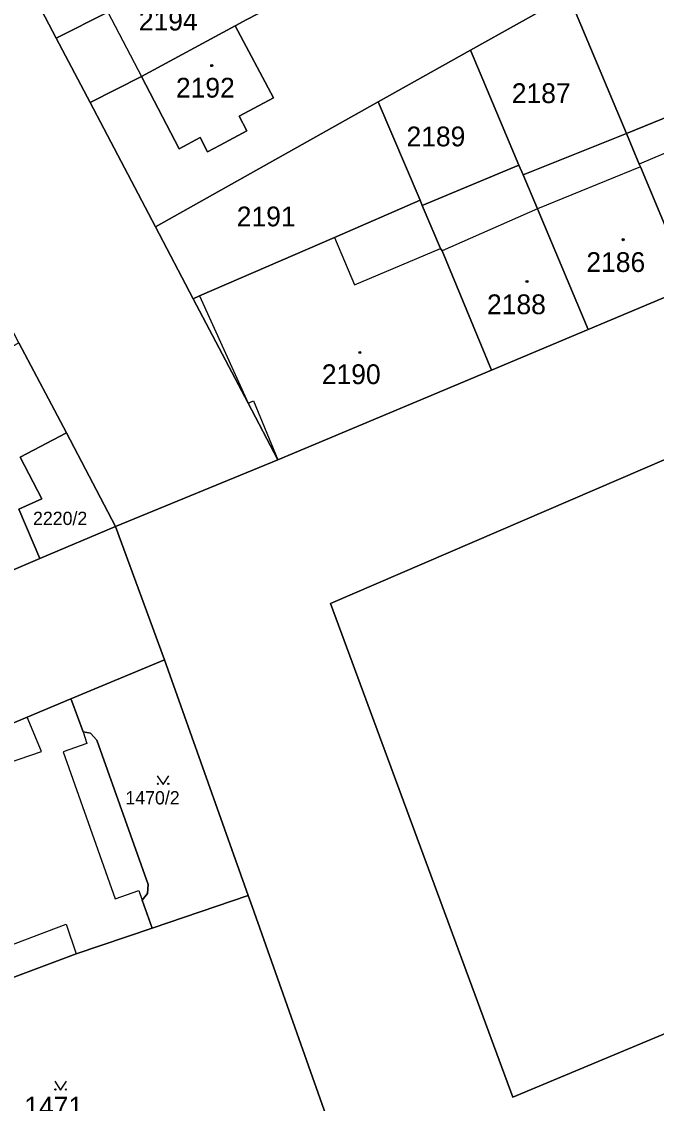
# Model space of a CAD drawing. Extents: x -596233 to -595156, y -1161235 to -1159375.
# Drawn here: x -595906.4 to -595851.8, y -1160782.1 to -1160689.1 of the extents above; entities that cross this region are included whole.
import ezdxf

# ---------------------------------------------------------------- set-up
doc = ezdxf.new("R2010")
doc.units = 0
for name, color, linetype in [('KN_CAR_KR', 7, 'Continuous'), ('KN_KULTURY', 7, 'Continuous'), ('KN_PARC_CIS_POZ', 7, 'Continuous'), ('KN_PARC_CIS_STAV', 7, 'Continuous'), ('KN_PARC_PLOCHA', 7, 'Continuous'), ('parcely_l', 7, 'Continuous')]:
    doc.layers.add(name, color=color, linetype=linetype)

msp = doc.modelspace()

# ---------------------------------------------------------------- linework, layer by layer
at = {"layer": 'KN_CAR_KR'}
for points in [[(-595898.96, -1160688.27), (-595896.07, -1160693.8)], [(-595844.19, -1160697.46), (-595853.28, -1160701.32)], [(-595853.18, -1160701.57), (-595862.04, -1160705.16)], [(-595862.04, -1160705.16), (-595870.22, -1160708.77)], [(-595879.49, -1160707.64), (-595877.76, -1160711.71)], [(-595877.76, -1160711.71), (-595870.37, -1160708.57)], [(-595891.07, -1160712.66), (-595886.91, -1160721.89)], [(-595886.91, -1160721.89), (-595886.45, -1160721.68)], [(-595886.45, -1160721.68), (-595884.36, -1160726.74)], [(-595904.66, -1160751.81), (-595905.89, -1160748.88)], [(-595901.07, -1160750.14), (-595900.78, -1160751.13)], [(-595900.78, -1160751.13), (-595902.81, -1160751.85)], [(-595917.03, -1160756.07), (-595904.66, -1160751.81)], [(-595902.81, -1160751.85), (-595898.34, -1160764.48)], [(-595898.34, -1160764.48), (-595896.31, -1160763.76)], [(-595896.31, -1160763.76), (-595896.01, -1160764.61)], [(-595915.94, -1160771.73), (-595902.53, -1160766.67)], [(-595902.53, -1160766.67), (-595901.67, -1160769.22)]]:
    msp.add_lwpolyline(points, dxfattribs=at)
at = {"layer": 'KN_KULTURY'}
for points in [[(-595894.7118, -1160753.9016), (-595894.2118, -1160754.6516), (-595893.7118, -1160753.9016)], [(-595903.5218, -1160780.1716), (-595903.0218, -1160780.9216), (-595902.5218, -1160780.1716)]]:
    msp.add_lwpolyline(points, dxfattribs=at)
for centre, radius in [((-595890.03, -1160692.86), 0.09), ((-595890.03, -1160692.86), 0.0398), ((-595854.66, -1160707.82), 0.09), ((-595854.66, -1160707.82), 0.0398), ((-595862.93, -1160711.42), 0.09), ((-595862.93, -1160711.42), 0.0398), ((-595877.3, -1160717.52), 0.09), ((-595877.3, -1160717.52), 0.0398), ((-595894.662, -1160754.6014), 0.05), ((-595893.7626, -1160754.6014), 0.05), ((-595903.472, -1160780.8714), 0.05), ((-595902.5726, -1160780.8714), 0.05)]:
    msp.add_circle(centre, radius, dxfattribs=at)
at = {"layer": 'KN_PARC_PLOCHA'}
for points in [[(-595851.48, -1160679.99), (-595845.86, -1160693.46), (-595845.23, -1160694.98), (-595854.38, -1160698.69), (-595859.36, -1160686.81), (-595859.25, -1160686.75), (-595863.51, -1160676.59), (-595863.95, -1160675.53), (-595854.95, -1160671.69)], [(-595887.25, -1160682.09), (-595889.96, -1160683.52), (-595898.96, -1160688.27), (-595903.39, -1160690.49), (-595906.25, -1160685.05), (-595901.82, -1160682.79), (-595892.81, -1160678.11), (-595890.15, -1160676.73)], [(-595859.36, -1160686.81), (-595867.78, -1160691.53), (-595875.71, -1160695.98), (-595894.87, -1160706.72), (-595900.49, -1160696.02), (-595896.07, -1160693.8), (-595892.83, -1160700.01), (-595891.03, -1160699.03), (-595890.39, -1160700.27), (-595889.3, -1160699.7), (-595887.01, -1160698.46), (-595887.68, -1160697.22), (-595884.73, -1160695.63), (-595888.01, -1160689.45), (-595887, -1160688.9), (-595884.3, -1160687.49), (-595863.51, -1160676.59), (-595859.25, -1160686.75)], [(-595884.3, -1160687.49), (-595887, -1160688.9), (-595888.01, -1160689.45), (-595896.07, -1160693.8), (-595900.49, -1160696.02), (-595903.39, -1160690.49), (-595898.96, -1160688.27), (-595889.96, -1160683.52), (-595887.25, -1160682.09)], [(-595854.38, -1160698.69), (-595863.27, -1160702.25), (-595863.62, -1160701.42), (-595867.78, -1160691.53), (-595859.36, -1160686.81)], [(-595896.07, -1160693.8), (-595888.01, -1160689.45), (-595884.73, -1160695.63), (-595887.68, -1160697.22), (-595887.01, -1160698.46), (-595889.3, -1160699.7), (-595890.39, -1160700.27), (-595891.03, -1160699.03), (-595892.83, -1160700.01)], [(-595863.62, -1160701.42), (-595871.94, -1160704.9), (-595872.11, -1160704.44), (-595875.71, -1160695.98), (-595867.78, -1160691.53)], [(-595839.78, -1160708.03), (-595848.87, -1160711.85), (-595853.18, -1160701.57), (-595853.28, -1160701.32), (-595854.38, -1160698.69), (-595845.23, -1160694.98), (-595844.19, -1160697.46)], [(-595872.11, -1160704.44), (-595879.49, -1160707.64), (-595891.07, -1160712.66), (-595891.62, -1160712.9), (-595894.87, -1160706.72), (-595875.71, -1160695.98)], [(-595848.87, -1160711.85), (-595857.66, -1160715.54), (-595862.04, -1160705.16), (-595863.27, -1160702.25), (-595854.38, -1160698.69), (-595853.28, -1160701.32), (-595853.18, -1160701.57)], [(-595863.27, -1160702.25), (-595862.04, -1160705.16), (-595857.66, -1160715.54), (-595865.97, -1160719.03), (-595870.22, -1160708.77), (-595870.37, -1160708.57), (-595871.94, -1160704.9), (-595863.62, -1160701.42)], [(-595871.94, -1160704.9), (-595870.37, -1160708.57), (-595870.22, -1160708.77), (-595865.97, -1160719.03), (-595884.36, -1160726.74), (-595886.91, -1160721.89), (-595891.62, -1160712.9), (-595891.07, -1160712.66), (-595879.49, -1160707.64), (-595872.11, -1160704.44)], [(-595838.16, -1160770.68), (-595864.16, -1160781.53), (-595879.81, -1160739.09), (-595875.89, -1160737.4), (-595842.5, -1160723.02), (-595839.73, -1160721.87), (-595801.97, -1160706.16), (-595800.94, -1160708.88), (-595800, -1160711.18), (-595793.79, -1160725.77), (-595792.8, -1160728.06), (-595785.69, -1160744.96), (-595784.51, -1160747.69), (-595822.39, -1160763.6), (-595825.17, -1160764.89), (-595835.63, -1160769.48)], [(-595838.16, -1160770.68), (-595835.63, -1160769.48), (-595825.17, -1160764.89), (-595822.39, -1160763.6), (-595784.51, -1160747.69), (-595785.69, -1160744.96), (-595792.8, -1160728.06), (-595793.79, -1160725.77), (-595800, -1160711.18), (-595800.94, -1160708.88), (-595801.97, -1160706.16), (-595839.73, -1160721.87), (-595842.5, -1160723.02), (-595875.89, -1160737.4), (-595879.81, -1160739.09), (-595864.16, -1160781.53)], [(-595902.52, -1160724.43), (-595906.49, -1160726.52), (-595904.64, -1160730.11), (-595906.62, -1160730.98), (-595904.82, -1160735.24), (-595910.79, -1160737.77), (-595912.73, -1160733.17), (-595916.55, -1160724.2), (-595917.35, -1160722.33), (-595911.03, -1160719.01), (-595906.6, -1160716.68)], [(-595898.29, -1160732.48), (-595904.82, -1160735.24), (-595906.62, -1160730.98), (-595904.64, -1160730.11), (-595906.49, -1160726.52), (-595902.52, -1160724.43)], [(-595894.08, -1160743.94), (-595902.13, -1160747.3), (-595905.89, -1160748.88), (-595928.33, -1160758.26), (-595930.16, -1160759.02), (-595963.6, -1160772.99), (-595987.78, -1160783.14), (-595999.19, -1160787.88), (-596003.17, -1160776.63), (-595987.14, -1160769.98), (-595980.69, -1160767.3), (-595972.05, -1160763.65), (-595965.67, -1160760.96), (-595959.18, -1160758.21), (-595950.88, -1160754.71), (-595942.47, -1160751.16), (-595936.19, -1160748.5), (-595929.52, -1160745.69), (-595917.96, -1160740.8), (-595910.79, -1160737.77), (-595904.82, -1160735.24), (-595898.29, -1160732.48)], [(-595886.89, -1160764.21), (-595895.16, -1160767.01), (-595896.01, -1160764.61), (-595895.54, -1160764.04), (-595895.48, -1160763.25), (-595899.9, -1160750.84), (-595900.44, -1160750.24), (-595901.07, -1160750.14), (-595902.05, -1160747.49), (-595902.13, -1160747.3), (-595894.08, -1160743.94)], [(-595895.16, -1160767.01), (-595901.67, -1160769.22), (-595913.26, -1160773.54), (-595912.93, -1160774.48), (-595922.36, -1160777.82), (-595922.94, -1160776.43), (-595926.37, -1160768.17), (-595928.18, -1160763.8), (-595930.16, -1160759.02), (-595928.33, -1160758.26), (-595905.89, -1160748.88), (-595902.13, -1160747.3), (-595902.05, -1160747.49), (-595901.07, -1160750.14), (-595900.44, -1160750.24), (-595899.9, -1160750.84), (-595895.48, -1160763.25), (-595895.54, -1160764.04), (-595896.01, -1160764.61)], [(-595878.69, -1160787.34), (-595888.12, -1160790.71), (-595892.86, -1160792.4), (-595910.85, -1160798.74), (-595914.46, -1160800.01), (-595922.36, -1160777.82), (-595912.93, -1160774.48), (-595913.26, -1160773.54), (-595901.67, -1160769.22), (-595895.16, -1160767.01), (-595886.89, -1160764.21), (-595886.56, -1160765.15)]]:
    msp.add_lwpolyline(points, close=True, dxfattribs=at)
for points in [[(-595906.25, -1160685.05), (-595903.39, -1160690.49), (-595900.49, -1160696.02), (-595894.87, -1160706.72), (-595891.62, -1160712.9), (-595886.91, -1160721.89), (-595884.36, -1160726.74), (-595898.29, -1160732.48), (-595902.52, -1160724.43), (-595906.6, -1160716.68), (-595909.59, -1160710.99), (-595912.62, -1160705.19), (-595915.64, -1160699.39), (-595918.63, -1160693.63), (-595922.15, -1160686.88)], [(-595843.11, -1160785.02), (-595859.99, -1160792.1), (-595874.31, -1160799.57), (-595878.69, -1160787.34), (-595886.56, -1160765.15), (-595886.89, -1160764.21), (-595894.08, -1160743.94), (-595898.29, -1160732.48), (-595884.36, -1160726.74), (-595865.97, -1160719.03), (-595857.66, -1160715.54), (-595848.87, -1160711.85)]]:
    msp.add_lwpolyline(points, dxfattribs=at)
at = {"layer": 'parcely_l'}
for points in [[(-595903.39, -1160690.49), (-595898.96, -1160688.27), (-595889.96, -1160683.52), (-595887.25, -1160682.09)], [(-595906.25, -1160685.05), (-595903.39, -1160690.49)], [(-595884.3, -1160687.49), (-595887, -1160688.9), (-595888.01, -1160689.45)], [(-595867.78, -1160691.53), (-595859.36, -1160686.81)], [(-595854.38, -1160698.69), (-595859.36, -1160686.81)], [(-595896.07, -1160693.8), (-595888.01, -1160689.45)], [(-595888.01, -1160689.45), (-595884.73, -1160695.63), (-595887.68, -1160697.22), (-595887.01, -1160698.46), (-595889.3, -1160699.7), (-595890.39, -1160700.27), (-595891.03, -1160699.03), (-595892.83, -1160700.01), (-595896.07, -1160693.8)], [(-595903.39, -1160690.49), (-595900.49, -1160696.02)], [(-595875.71, -1160695.98), (-595867.78, -1160691.53)], [(-595867.78, -1160691.53), (-595863.62, -1160701.42)], [(-595896.07, -1160693.8), (-595900.49, -1160696.02)], [(-595845.23, -1160694.98), (-595854.38, -1160698.69)], [(-595894.87, -1160706.72), (-595875.71, -1160695.98)], [(-595872.11, -1160704.44), (-595875.71, -1160695.98)], [(-595900.49, -1160696.02), (-595894.87, -1160706.72)], [(-595863.27, -1160702.25), (-595854.38, -1160698.69)], [(-595854.38, -1160698.69), (-595853.28, -1160701.32), (-595853.18, -1160701.57), (-595848.87, -1160711.85)], [(-595863.62, -1160701.42), (-595871.94, -1160704.9)], [(-595863.27, -1160702.25), (-595863.62, -1160701.42)], [(-595857.66, -1160715.54), (-595862.04, -1160705.16), (-595863.27, -1160702.25)], [(-595891.62, -1160712.9), (-595891.07, -1160712.66), (-595879.49, -1160707.64), (-595872.11, -1160704.44)], [(-595871.94, -1160704.9), (-595872.11, -1160704.44)], [(-595871.94, -1160704.9), (-595870.37, -1160708.57), (-595870.22, -1160708.77), (-595865.97, -1160719.03)], [(-595838.16, -1160770.68), (-595835.63, -1160769.48), (-595825.17, -1160764.89), (-595822.39, -1160763.6), (-595784.51, -1160747.69), (-595785.69, -1160744.96), (-595792.8, -1160728.06), (-595793.79, -1160725.77), (-595800, -1160711.18), (-595800.94, -1160708.88), (-595801.97, -1160706.16), (-595839.73, -1160721.87), (-595842.5, -1160723.02), (-595875.89, -1160737.4), (-595879.81, -1160739.09), (-595864.16, -1160781.53), (-595838.16, -1160770.68)], [(-595894.87, -1160706.72), (-595891.62, -1160712.9)], [(-595857.66, -1160715.54), (-595848.87, -1160711.85)], [(-595891.62, -1160712.9), (-595886.91, -1160721.89), (-595884.36, -1160726.74)], [(-595865.97, -1160719.03), (-595857.66, -1160715.54)], [(-595902.52, -1160724.43), (-595906.6, -1160716.68)], [(-595884.36, -1160726.74), (-595865.97, -1160719.03)], [(-595902.52, -1160724.43), (-595906.49, -1160726.52), (-595904.64, -1160730.11), (-595906.62, -1160730.98), (-595904.82, -1160735.24)], [(-595898.29, -1160732.48), (-595902.52, -1160724.43)], [(-595898.29, -1160732.48), (-595884.36, -1160726.74)], [(-595898.29, -1160732.48), (-595904.82, -1160735.24)], [(-595894.08, -1160743.94), (-595898.29, -1160732.48)], [(-595904.82, -1160735.24), (-595910.79, -1160737.77)], [(-595902.13, -1160747.3), (-595894.08, -1160743.94)], [(-595886.89, -1160764.21), (-595894.08, -1160743.94)], [(-595930.16, -1160759.02), (-595928.33, -1160758.26), (-595905.89, -1160748.88), (-595902.13, -1160747.3)], [(-595902.13, -1160747.3), (-595902.05, -1160747.49), (-595901.07, -1160750.14), (-595900.44, -1160750.24), (-595899.9, -1160750.84), (-595895.48, -1160763.25), (-595895.54, -1160764.04), (-595896.01, -1160764.61), (-595895.16, -1160767.01)], [(-595886.89, -1160764.21), (-595895.16, -1160767.01)], [(-595878.69, -1160787.34), (-595886.56, -1160765.15), (-595886.89, -1160764.21)], [(-595895.16, -1160767.01), (-595901.67, -1160769.22), (-595913.26, -1160773.54), (-595912.93, -1160774.48), (-595922.36, -1160777.82)]]:
    msp.add_lwpolyline(points, dxfattribs=at)

# ---------------------------------------------------------------- texts
at = {"layer": 'KN_PARC_CIS_POZ'}
for s, height, p in [('2187', 1.7, (-595864.2366, -1160696.08)), ('2189', 1.7, (-595873.2866, -1160699.8)), ('2191', 1.7, (-595887.8766, -1160706.68)), ('2220/2', 1.14, (-595905.39, -1160732.35)), ('1470/2', 1.14, (-595897.45, -1160756.37)), ('1471', 1.7, (-595906.1466, -1160783.2))]:
    msp.add_text(s, height=height, dxfattribs=at).set_placement(p)
at = {"layer": 'KN_PARC_CIS_STAV'}
for s, p in [('2194', (-595896.2966, -1160689.84)), ('2192', (-595893.1066, -1160695.61)), ('2186', (-595857.8266, -1160710.6)), ('2188', (-595866.3666, -1160714.23)), ('2190', (-595880.5666, -1160720.24))]:
    msp.add_text(s, height=1.7, dxfattribs=at).set_placement(p)

doc.saveas('drawing.dxf')
